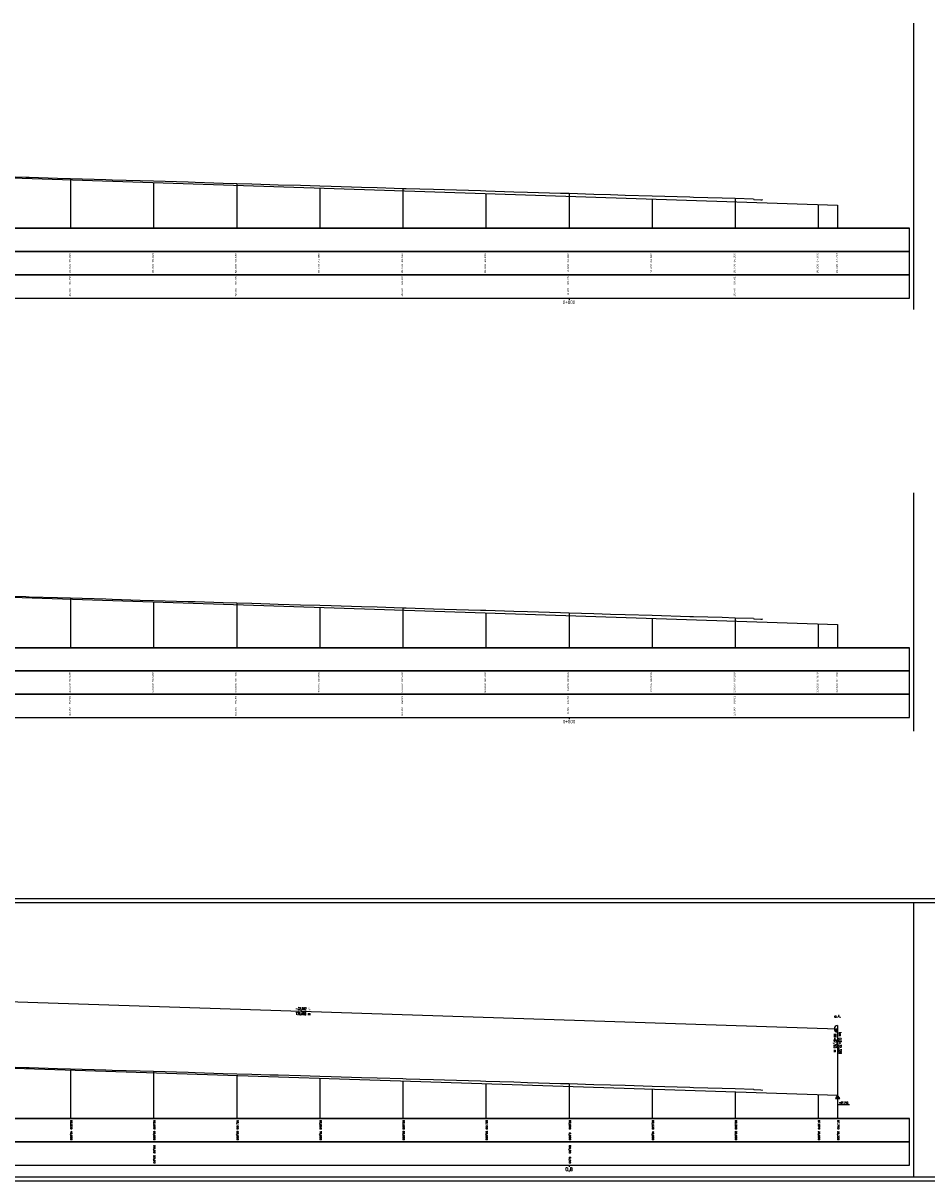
# Model space of a CAD drawing. Header units: metres. Extents: x 3458045 to 3462392, y 5482308 to 5484762.
# Tile 330 of 458: x 3460737 to 3460846, y 5484166 to 5484305. Entities that reach past the tile are written whole.
import ezdxf
from ezdxf.enums import TextEntityAlignment as Align

# ---------------------------------------------------------------- set-up
doc = ezdxf.new("R2010")
doc.units = ezdxf.units.M
doc.layers.get('0').update_dxf_attribs({"linetype": 'CONTINUOUS'})
doc.styles.get("Standard").update_dxf_attribs({"font": 'txt.shx'})
doc.styles.add('TS001', font='Card001.shx', dxfattribs={"height": 0.2})

# ---------------------------------------------------------------- blocks, each defined once
blk = doc.blocks.new('SYMB53')
at = {"color": 0, "linetype": 'ByBlock'}
for p, q in [((0, 0), (0.75, 0)), ((0.1, 0), (0.1, -0.07)), ((0.15, 0), (0.15, -0.1)), ((0.2, 0), (0.2, -0.13)), ((0.25, 0), (0.25, -0.17)), ((0.3, 0), (0.3, -0.2)), ((0.4, 0), (0.4, -0.27)), ((0.5, 0), (0.5, -0.33)), ((0.55, 0), (0.55, -0.37)), ((0.6, 0), (0.6, -0.4)), ((0.65, 0), (0.65, -0.43)), ((0.05, 0), (0.05, -0.03)), ((0.35, 0), (0.35, -0.23)), ((0.45, 0), (0.45, -0.3)), ((0.7, 0), (0.7, -0.47))]:
    blk.add_line(p, q, dxfattribs=at)
at = {"color": 0, "linetype": 'ByBlock', "flags": 128}
blk.add_lwpolyline([(0.75, 0.5), (0, 0), (0.75, -0.5), (0.75, 0.5)], close=True, dxfattribs=at)

msp = doc.modelspace()

# ---------------------------------------------------------------- hatches: boundary and pattern name
at = {"linetype": 'Continuous'}
msp.add_hatch(color=2, dxfattribs=at).paths.add_polyline_path([(3460834.9856, 5484184.08), (3460834.9855, 5484184.0755), (3460834.9855, 5484184.071), (3460834.9855, 5484184.0665), (3460834.9855, 5484184.0621), (3460834.9856, 5484184.0576), (3460834.9858, 5484184.0531), (3460834.986, 5484184.0487), (3460834.9862, 5484184.0442), (3460834.9865, 5484184.0397), (3460834.9869, 5484184.0353), (3460834.9873, 5484184.0308), (3460834.9877, 5484184.0264), (3460834.9882, 5484184.0219), (3460834.9888, 5484184.0175), (3460834.9894, 5484184.0131), (3460834.99, 5484184.0086), (3460834.9907, 5484184.0042), (3460834.9914, 5484183.9998), (3460834.9922, 5484183.9954), (3460834.9931, 5484183.991), (3460834.994, 5484183.9866), (3460834.9949, 5484183.9823), (3460834.9959, 5484183.9779), (3460834.997, 5484183.9736), (3460834.998, 5484183.9692), (3460834.9992, 5484183.9649), (3460835.0004, 5484183.9606), (3460835.0016, 5484183.9563), (3460835.0029, 5484183.952), (3460835.0042, 5484183.9477), (3460835.0056, 5484183.9435), (3460835.007, 5484183.9392), (3460835.0085, 5484183.935), (3460835.01, 5484183.9308), (3460835.0116, 5484183.9266), (3460835.0132, 5484183.9224), (3460835.0148, 5484183.9183), (3460835.0165, 5484183.9142), (3460835.0183, 5484183.91), (3460835.0201, 5484183.9059), (3460835.0219, 5484183.9019), (3460835.0238, 5484183.8978), (3460835.0258, 5484183.8938), (3460835.0277, 5484183.8898), (3460835.0298, 5484183.8858), (3460835.0318, 5484183.8818), (3460835.0339, 5484183.8779), (3460835.0361, 5484183.874), (3460835.0383, 5484183.8701), (3460835.0405, 5484183.8662), (3460835.0428, 5484183.8624), (3460835.0452, 5484183.8585), (3460835.0475, 5484183.8547), (3460835.0499, 5484183.851), (3460835.0524, 5484183.8472), (3460835.0549, 5484183.8435), (3460835.0574, 5484183.8399), (3460835.06, 5484183.8362), (3460835.0626, 5484183.8326), (3460835.0653, 5484183.829), (3460835.068, 5484183.8254), (3460835.0707, 5484183.8219), (3460835.0735, 5484183.8184), (3460835.0763, 5484183.8149), (3460835.0792, 5484183.8115), (3460835.0821, 5484183.8081), (3460835.085, 5484183.8047), (3460835.088, 5484183.8013), (3460835.091, 5484183.798), (3460835.094, 5484183.7948), (3460835.0971, 5484183.7915), (3460835.1002, 5484183.7883), (3460835.1034, 5484183.7851), (3460835.1066, 5484183.782), (3460835.1098, 5484183.7789), (3460835.1131, 5484183.7758), (3460835.1164, 5484183.7728), (3460835.1197, 5484183.7698), (3460835.123, 5484183.7669), (3460835.1264, 5484183.764), (3460835.1299, 5484183.7611), (3460835.1333, 5484183.7582), (3460835.1368, 5484183.7554), (3460835.1403, 5484183.7527), (3460835.1439, 5484183.75), (3460835.1475, 5484183.7473), (3460835.1511, 5484183.7446), (3460835.1547, 5484183.742), (3460835.1584, 5484183.7395), (3460835.1621, 5484183.737), (3460835.1658, 5484183.7345), (3460835.1695, 5484183.7321), (3460835.1733, 5484183.7297), (3460835.1771, 5484183.7273), (3460835.1809, 5484183.725), (3460835.1848, 5484183.7227), (3460835.1887, 5484183.7205), (3460835.1926, 5484183.7183), (3460835.1965, 5484183.7162), (3460835.2005, 5484183.7141), (3460835.2045, 5484183.7121), (3460835.2085, 5484183.7101), (3460835.2125, 5484183.7081), (3460835.2165, 5484183.7062), (3460835.2206, 5484183.7043), (3460835.2247, 5484183.7025), (3460835.2288, 5484183.7007), (3460835.2329, 5484183.699), (3460835.237, 5484183.6973), (3460835.2412, 5484183.6957), (3460835.2454, 5484183.6941), (3460835.2496, 5484183.6926), (3460835.2538, 5484183.6911), (3460835.258, 5484183.6896), (3460835.2623, 5484183.6882), (3460835.2665, 5484183.6869), (3460835.2708, 5484183.6855), (3460835.2751, 5484183.6843), (3460835.2794, 5484183.6831), (3460835.2837, 5484183.6819), (3460835.2881, 5484183.6808), (3460835.2924, 5484183.6797), (3460835.2968, 5484183.6787), (3460835.3011, 5484183.6778), (3460835.3055, 5484183.6768), (3460835.3099, 5484183.676), (3460835.3143, 5484183.6752), (3460835.3187, 5484183.6744), (3460835.3231, 5484183.6737), (3460835.3275, 5484183.673), (3460835.332, 5484183.6724), (3460835.3364, 5484183.6718), (3460835.3408, 5484183.6713), (3460835.3453, 5484183.6708), (3460835.3497, 5484183.6704), (3460835.3542, 5484183.67), (3460835.3586, 5484183.6697), (3460835.3631, 5484183.6694), (3460835.3676, 5484183.6692), (3460835.372, 5484183.669), (3460835.3765, 5484183.6689), (3460835.381, 5484183.6688), (3460835.3855, 5484183.6688), (3460835.3855, 5484184.0688), (3460834.9857, 5484184.082)])

# ---------------------------------------------------------------- linework, layer by layer
at = {"color": 6}
for p, q in [((3460844.5579, 5484270.6377), (3460844.5579, 5484305.1237)), ((3460844.5579, 5484219.8873), (3460844.5579, 5484248.5873)), ((3460844.5579, 5484166.2754), (3460844.5579, 5484199.221))]:
    msp.add_line(p, q, dxfattribs=at)
for p, q in [((3460743.0579, 5484286.4198), (3460743.0579, 5484280.4377)), ((3460753.0579, 5484285.9472), (3460753.0579, 5484280.4377)), ((3460763.0579, 5484285.8274), (3460763.0579, 5484280.4377)), ((3460773.0579, 5484285.2874), (3460773.0579, 5484280.4377)), ((3460783.0579, 5484285.2413), (3460783.0579, 5484280.4377)), ((3460793.0579, 5484284.6275), (3460793.0579, 5484280.4377)), ((3460803.0579, 5484284.6403), (3460803.0579, 5484280.4377)), ((3460813.0579, 5484283.9677), (3460813.0579, 5484280.4377)), ((3460823.0579, 5484284.0455), (3460823.0579, 5484280.4377)), ((3460833.0579, 5484283.3079), (3460833.0579, 5484280.4377)), ((3460835.3855, 5484283.2311), (3460835.3855, 5484280.4377)), ((3460743.0579, 5484235.9346), (3460743.0579, 5484229.9525)), ((3460753.0579, 5484235.4619), (3460753.0579, 5484229.9525)), ((3460763.0579, 5484235.3421), (3460763.0579, 5484229.9525)), ((3460773.0579, 5484234.8021), (3460773.0579, 5484229.9525)), ((3460783.0579, 5484234.7561), (3460783.0579, 5484229.9525)), ((3460793.0579, 5484234.1423), (3460793.0579, 5484229.9525)), ((3460803.0579, 5484234.155), (3460803.0579, 5484229.9525)), ((3460813.0579, 5484233.4824), (3460813.0579, 5484229.9525)), ((3460823.0579, 5484233.5602), (3460823.0579, 5484229.9525)), ((3460833.0579, 5484232.8226), (3460833.0579, 5484229.9525)), ((3460835.3855, 5484232.7458), (3460835.3855, 5484229.9525)), ((3460743.0579, 5484179.1148), (3460743.0579, 5484173.2754)), ((3460753.0579, 5484178.962), (3460753.0579, 5484173.2754)), ((3460763.0579, 5484178.455), (3460763.0579, 5484173.2754)), ((3460773.0579, 5484178.1251), (3460773.0579, 5484173.2754)), ((3460783.0579, 5484177.7952), (3460783.0579, 5484173.2754)), ((3460793.0579, 5484177.4652), (3460793.0579, 5484173.2754)), ((3460803.0579, 5484177.478), (3460803.0579, 5484173.2754)), ((3460813.0579, 5484176.8054), (3460813.0579, 5484173.2754)), ((3460823.0579, 5484176.4755), (3460823.0579, 5484173.2754)), ((3460833.0579, 5484176.1456), (3460833.0579, 5484173.2754)), ((3460835.3855, 5484176.0688), (3460835.3855, 5484173.2754))]:
    msp.add_line(p, q)
at = {"color": 2}
for p, q in [((3459994.0579, 5484280.4377), (3460844.0579, 5484280.4377)), ((3460844.0579, 5484280.4377), (3459994.0579, 5484280.4377)), ((3460844.0579, 5484277.6377), (3460844.0579, 5484280.4377)), ((3459994.0579, 5484277.6377), (3460844.0579, 5484277.6377)), ((3460844.0579, 5484277.6377), (3459994.0579, 5484277.6377)), ((3460844.0579, 5484274.8377), (3460844.0579, 5484277.6377)), ((3459994.0579, 5484274.8377), (3460844.0579, 5484274.8377)), ((3460844.0579, 5484274.8377), (3459994.0579, 5484274.8377)), ((3460844.0579, 5484272.0377), (3460844.0579, 5484274.8377)), ((3459994.0579, 5484272.0377), (3460844.0579, 5484272.0377)), ((3460803.0579, 5484272.0377), (3460803.0579, 5484271.8177)), ((3459994.0579, 5484229.9525), (3460844.0579, 5484229.9525)), ((3460844.0579, 5484229.9525), (3459994.0579, 5484229.9525)), ((3460844.0579, 5484227.1525), (3460844.0579, 5484229.9525)), ((3459994.0579, 5484227.1525), (3460844.0579, 5484227.1525)), ((3460844.0579, 5484227.1525), (3459994.0579, 5484227.1525)), ((3460844.0579, 5484224.3525), (3460844.0579, 5484227.1525)), ((3459994.0579, 5484224.3525), (3460844.0579, 5484224.3525)), ((3460844.0579, 5484224.3525), (3459994.0579, 5484224.3525)), ((3460844.0579, 5484221.5525), (3460844.0579, 5484224.3525)), ((3459994.0579, 5484221.5525), (3460844.0579, 5484221.5525)), ((3460803.0579, 5484221.5525), (3460803.0579, 5484221.3325)), ((3460706.6978, 5484188.3144), (3460835.3855, 5484184.0688)), ((3460835.3855, 5484184.4688), (3460835.3855, 5484176.0688)), ((3459994.0579, 5484173.2754), (3460844.0579, 5484173.2754)), ((3460844.0579, 5484173.2754), (3459994.0579, 5484173.2754)), ((3460844.0579, 5484170.4754), (3460844.0579, 5484173.2754)), ((3459994.0579, 5484170.4754), (3460844.0579, 5484170.4754)), ((3460844.0579, 5484170.4754), (3459994.0579, 5484170.4754)), ((3460844.0579, 5484167.6754), (3460844.0579, 5484170.4754)), ((3459994.0579, 5484167.6754), (3460844.0579, 5484167.6754)), ((3460803.0579, 5484167.6754), (3460803.0579, 5484167.4554))]:
    msp.add_line(p, q, dxfattribs=at)
at = {"color": 18, "true_color": 0x000000, "flags": 128}
msp.add_lwpolyline([(3460708.0877, 5484287.4309), (3460835.3855, 5484283.2311)], dxfattribs=at)
at = {"color": 39, "flags": 128}
for points in [[(3460733.7348, 5484286.697), (3460737.6652, 5484286.5793), (3460738.0579, 5484286.5675), (3460741.4754, 5484286.4651), (3460743.0579, 5484286.4198), (3460747.3097, 5484286.2983), (3460748.0579, 5484286.2751), (3460751.4354, 5484286.1707), (3460753.0579, 5484286.1243), (3460757.2036, 5484286.0057), (3460758.0579, 5484285.9793), (3460761.4074, 5484285.8759), (3460763.0579, 5484285.8274), (3460764.858, 5484285.7745), (3460767.0253, 5484285.7108), (3460768.0579, 5484285.681), (3460770.7439, 5484285.6035), (3460773.0579, 5484285.5367), (3460774.4368, 5484285.4969), (3460778.0579, 5484285.3907), (3460779.977, 5484285.3344), (3460783.0579, 5484285.2413), (3460783.4591, 5484285.2292), (3460786.7517, 5484285.1296), (3460788.0579, 5484285.0911), (3460792.4188, 5484284.9627), (3460793.0579, 5484284.9427), (3460796.3946, 5484284.8385), (3460798.0579, 5484284.7894), (3460802.0369, 5484284.6721), (3460803.0579, 5484284.6403), (3460806.0413, 5484284.5473), (3460808.0579, 5484284.4889), (3460809.8162, 5484284.438), (3460813.0579, 5484284.3404), (3460817.6041, 5484284.2036), (3460818.0579, 5484284.1904), (3460821.5062, 5484284.0905), (3460823.0579, 5484284.0455), (3460825.2627, 5484283.9816), (3460825.2904, 5484283.9134), (3460826.1276, 5484283.8733), (3460826.3186, 5484283.8641), (3460826.3249, 5484283.9092)], [(3460733.7348, 5484236.2117), (3460737.6652, 5484236.094), (3460738.0579, 5484236.0822), (3460741.4754, 5484235.9798), (3460743.0579, 5484235.9346), (3460747.3097, 5484235.813), (3460748.0579, 5484235.7898), (3460751.4354, 5484235.6854), (3460753.0579, 5484235.639), (3460757.2036, 5484235.5204), (3460758.0579, 5484235.494), (3460761.4074, 5484235.3906), (3460763.0579, 5484235.3421), (3460764.858, 5484235.2892), (3460767.0253, 5484235.2255), (3460768.0579, 5484235.1957), (3460770.7439, 5484235.1183), (3460773.0579, 5484235.0514), (3460774.4368, 5484235.0116), (3460778.0579, 5484234.9054), (3460779.977, 5484234.8491), (3460783.0579, 5484234.7561), (3460783.4591, 5484234.7439), (3460786.7517, 5484234.6443), (3460788.0579, 5484234.6058), (3460792.4188, 5484234.4774), (3460793.0579, 5484234.4574), (3460796.3946, 5484234.3532), (3460798.0579, 5484234.3041), (3460802.0369, 5484234.1869), (3460803.0579, 5484234.155), (3460806.0413, 5484234.062), (3460808.0579, 5484234.0036), (3460809.8162, 5484233.9527), (3460813.0579, 5484233.8551), (3460817.6041, 5484233.7183), (3460818.0579, 5484233.7051), (3460821.5062, 5484233.6052), (3460823.0579, 5484233.5602), (3460825.2627, 5484233.4963), (3460825.2904, 5484233.4281), (3460826.1276, 5484233.388), (3460826.3186, 5484233.3789), (3460826.3249, 5484233.4239)]]:
    msp.add_lwpolyline(points, dxfattribs=at)
at = {"color": 1, "flags": 128}
msp.add_lwpolyline([(3460708.0877, 5484236.9456), (3460835.3855, 5484232.7458)], dxfattribs=at)
at = {"color": 4, "flags": 128}
msp.add_lwpolyline([(3459991.5579, 5484165.7754), (3460863.5579, 5484165.7754), (3460863.5579, 5484199.721), (3459991.5579, 5484199.721), (3459991.5579, 5484165.7754)], close=True, dxfattribs=at)
at = {"color": 6, "flags": 128}
msp.add_lwpolyline([(3459993.5579, 5484166.2754), (3460863.0579, 5484166.2754), (3460863.0579, 5484199.221), (3459993.5579, 5484199.221), (3459993.5579, 5484166.2754)], close=True, dxfattribs=at)
at = {"color": 40, "flags": 128}
msp.add_lwpolyline([(3460708.0877, 5484180.2686), (3460835.3855, 5484176.0688)], dxfattribs=at)
at = {"flags": 128}
msp.add_lwpolyline([(3460733.7348, 5484179.5347), (3460737.6652, 5484179.417), (3460738.0579, 5484179.4052), (3460741.4754, 5484179.3028), (3460743.0579, 5484179.2575), (3460747.3097, 5484179.136), (3460748.0579, 5484179.1128), (3460751.4354, 5484179.0084), (3460753.0579, 5484178.962), (3460757.2036, 5484178.8434), (3460758.0579, 5484178.817), (3460761.4074, 5484178.7136), (3460763.0579, 5484178.6651), (3460764.858, 5484178.6122), (3460767.0253, 5484178.5485), (3460768.0579, 5484178.5187), (3460770.7439, 5484178.4412), (3460773.0579, 5484178.3744), (3460774.4368, 5484178.3346), (3460778.0579, 5484178.2284), (3460779.977, 5484178.1721), (3460783.0579, 5484178.079), (3460783.4591, 5484178.0669), (3460786.7517, 5484177.9673), (3460788.0579, 5484177.9288), (3460792.4188, 5484177.8004), (3460793.0579, 5484177.7804), (3460796.3946, 5484177.6762), (3460798.0579, 5484177.6271), (3460802.0369, 5484177.5098), (3460803.0579, 5484177.478), (3460806.0413, 5484177.385), (3460808.0579, 5484177.3266), (3460809.8162, 5484177.2757), (3460813.0579, 5484177.1781), (3460817.6041, 5484177.0413), (3460818.0579, 5484177.0281), (3460821.5062, 5484176.9282), (3460823.0579, 5484176.8832), (3460825.2627, 5484176.8193), (3460825.2904, 5484176.7511), (3460826.1276, 5484176.711), (3460826.3186, 5484176.7018), (3460826.3249, 5484176.7469)], dxfattribs=at)
at = {"color": 2, "flags": 128}
msp.add_lwpolyline([(3460835.3855, 5484176.0688), (3460835.3855, 5484174.9688), (3460836.8255, 5484174.9688)], dxfattribs=at)
at = {"color": 2}
msp.add_arc((3460835.3855, 5484184.0688), 0.4, 90, 270, dxfattribs=at)

# ---------------------------------------------------------------- block references
at = {"color": 2, "xscale": 0.5, "yscale": 0.5, "zscale": 0.5, "rotation": 270}
msp.add_blockref('SYMB53', (3460835.3855, 5484176.0688), dxfattribs=at)

# ---------------------------------------------------------------- texts
at = {"style": 'TS001'}
for s, width, p, p2 in [('90.839', 1.782857, (3460743.0579, 5484276.3311), (3460743.0579, 5484277.4511)), ('90.509', 1.726482, (3460753.0579, 5484276.3311), (3460753.0579, 5484277.4511)), ('90.180', 1.835294, (3460763.0579, 5484276.3311), (3460763.0579, 5484277.4511)), ('89.850', 1.7472, (3460773.0579, 5484276.3311), (3460773.0579, 5484277.4511)), ('89.520', 1.726482, (3460783.0579, 5484276.3311), (3460783.0579, 5484277.4511)), ('89.190', 1.882759, (3460793.0579, 5484276.3311), (3460793.0579, 5484277.4511)), ('88.860', 1.7472, (3460803.0579, 5484276.3311), (3460803.0579, 5484277.4511)), ('88.530', 1.7472, (3460813.0579, 5484276.3311), (3460813.0579, 5484277.4511)), ('88.200', 1.699611, (3460823.0579, 5484276.3311), (3460823.0579, 5484277.4511)), ('87.870', 1.617778, (3460833.0579, 5484276.3311), (3460833.0579, 5484277.4511)), ('87.793', 1.660836, (3460835.3855, 5484276.3311), (3460835.3855, 5484277.4511)), ('40.000', 1.623792, (3460743.0579, 5484275.0244), (3460743.0579, 5484276.1444)), ('50.000', 1.654545, (3460753.0579, 5484275.0244), (3460753.0579, 5484276.1444)), ('60.000', 1.667176, (3460763.0579, 5484275.0244), (3460763.0579, 5484276.1444)), ('70.000', 1.605882, (3460773.0579, 5484275.0244), (3460773.0579, 5484276.1444)), ('80.000', 1.667176, (3460783.0579, 5484275.0244), (3460783.0579, 5484276.1444)), ('90.000', 1.68, (3460793.0579, 5484275.0244), (3460793.0579, 5484276.1444)), ('0.000', 1.685185, (3460803.0579, 5484275.2111), (3460803.0579, 5484276.1444)), ('10.000', 1.76129, (3460813.0579, 5484275.0244), (3460813.0579, 5484276.1444)), ('20.000', 1.648302, (3460823.0579, 5484275.0244), (3460823.0579, 5484276.1444)), ('30.000', 1.68, (3460833.0579, 5484275.0244), (3460833.0579, 5484276.1444)), ('32.328', 1.76129, (3460835.3855, 5484275.0244), (3460835.3855, 5484276.1444)), ('90.98', 1.95, (3460743.0579, 5484273.6377), (3460743.0579, 5484274.6377)), ('90.39', 1.959799, (3460763.0579, 5484273.6377), (3460763.0579, 5484274.6377)), ('89.80', 1.930693, (3460783.0579, 5484273.6377), (3460783.0579, 5484274.6377)), ('89.20', 1.902439, (3460803.0579, 5484273.6377), (3460803.0579, 5484274.6377)), ('88.61', 2.085561, (3460823.0579, 5484273.6377), (3460823.0579, 5484274.6377)), ('40.00', 1.780822, (3460743.0579, 5484272.2377), (3460743.0579, 5484273.2377)), ('60.00', 1.839623, (3460763.0579, 5484272.2377), (3460763.0579, 5484273.2377)), ('80.00', 1.839623, (3460783.0579, 5484272.2377), (3460783.0579, 5484273.2377)), ('0.00', 1.879518, (3460803.0579, 5484272.4377), (3460803.0579, 5484273.2377)), ('20.00', 1.813953, (3460823.0579, 5484272.2377), (3460823.0579, 5484273.2377)), ('90.839', 1.782857, (3460743.0579, 5484225.8458), (3460743.0579, 5484226.9658)), ('90.509', 1.726482, (3460753.0579, 5484225.8458), (3460753.0579, 5484226.9658)), ('90.180', 1.835294, (3460763.0579, 5484225.8458), (3460763.0579, 5484226.9658)), ('89.850', 1.7472, (3460773.0579, 5484225.8458), (3460773.0579, 5484226.9658)), ('89.520', 1.726482, (3460783.0579, 5484225.8458), (3460783.0579, 5484226.9658)), ('89.190', 1.882759, (3460793.0579, 5484225.8458), (3460793.0579, 5484226.9658)), ('88.860', 1.7472, (3460803.0579, 5484225.8458), (3460803.0579, 5484226.9658)), ('88.530', 1.7472, (3460813.0579, 5484225.8458), (3460813.0579, 5484226.9658)), ('88.200', 1.699611, (3460823.0579, 5484225.8458), (3460823.0579, 5484226.9658)), ('87.870', 1.617778, (3460833.0579, 5484225.8458), (3460833.0579, 5484226.9658)), ('87.793', 1.660836, (3460835.3855, 5484225.8458), (3460835.3855, 5484226.9658)), ('40.000', 1.623792, (3460743.0579, 5484224.5391), (3460743.0579, 5484225.6591)), ('50.000', 1.654545, (3460753.0579, 5484224.5391), (3460753.0579, 5484225.6591)), ('60.000', 1.667176, (3460763.0579, 5484224.5391), (3460763.0579, 5484225.6591)), ('70.000', 1.605882, (3460773.0579, 5484224.5391), (3460773.0579, 5484225.6591)), ('80.000', 1.667176, (3460783.0579, 5484224.5391), (3460783.0579, 5484225.6591)), ('90.000', 1.68, (3460793.0579, 5484224.5391), (3460793.0579, 5484225.6591)), ('0.000', 1.685185, (3460803.0579, 5484224.7258), (3460803.0579, 5484225.6591)), ('10.000', 1.76129, (3460813.0579, 5484224.5391), (3460813.0579, 5484225.6591)), ('20.000', 1.648302, (3460823.0579, 5484224.5391), (3460823.0579, 5484225.6591)), ('30.000', 1.68, (3460833.0579, 5484224.5391), (3460833.0579, 5484225.6591)), ('32.328', 1.76129, (3460835.3855, 5484224.5391), (3460835.3855, 5484225.6591)), ('90.98', 1.95, (3460743.0579, 5484223.1525), (3460743.0579, 5484224.1525)), ('90.39', 1.959799, (3460763.0579, 5484223.1525), (3460763.0579, 5484224.1525)), ('89.80', 1.930693, (3460783.0579, 5484223.1525), (3460783.0579, 5484224.1525)), ('89.20', 1.902439, (3460803.0579, 5484223.1525), (3460803.0579, 5484224.1525)), ('88.61', 2.085561, (3460823.0579, 5484223.1525), (3460823.0579, 5484224.1525)), ('40.00', 1.780822, (3460743.0579, 5484221.7525), (3460743.0579, 5484222.7525)), ('60.00', 1.839623, (3460763.0579, 5484221.7525), (3460763.0579, 5484222.7525)), ('80.00', 1.839623, (3460783.0579, 5484221.7525), (3460783.0579, 5484222.7525)), ('0.00', 1.879518, (3460803.0579, 5484221.9525), (3460803.0579, 5484222.7525)), ('20.00', 1.813953, (3460823.0579, 5484221.7525), (3460823.0579, 5484222.7525))]:
    msp.add_text(s, height=0.2, rotation=90, dxfattribs=dict(at, width=width)).set_placement(p, p2, align=Align.FIT)
at = {"color": 2, "style": 'TS001', "width": 1.25}
for p, p2 in [((3460802.3079, 5484271.3377), (3460803.8079, 5484271.3377)), ((3460802.3079, 5484220.8525), (3460803.8079, 5484220.8525))]:
    msp.add_text('0+800', height=0.4, dxfattribs=at).set_placement(p, p2, align=Align.FIT)
at = {"color": 2}
for s, rotation, width, p, p2 in [('128,688 m', 358.111067, 0.765957, (3460770.1273, 5484185.7715), (3460771.9263, 5484185.7122)), ('-32,992 ‰', 358.111067, 0.75, (3460770.147, 5484186.3712), (3460771.9461, 5484186.3119)), ('NW=87,793 m', 270, 0.698413, (3460834.9355, 5484183.4688), (3460834.9355, 5484181.2688)), ('km 0,8+32,328', 270, 0.753623, (3460835.5355, 5484183.6688), (3460835.5355, 5484181.0688))]:
    msp.add_text(s, height=0.3, rotation=rotation, dxfattribs=dict(at, width=width)).set_placement(p, p2, align=Align.FIT)
for s, height, width, p, p2 in [('o.A.', 0.3, 1.142857, (3460834.9855, 5484185.4488), (3460835.7855, 5484185.4488)), ('+87,793', 0.2, 0.908108, (3460835.5455, 5484175.0688), (3460836.6655, 5484175.0688)), ('0,8', 0.4, 1.125, (3460802.6079, 5484166.9754), (3460803.5079, 5484166.9754))]:
    msp.add_text(s, height=height, dxfattribs=dict(at, width=width)).set_placement(p, p2, align=Align.FIT)
for s, width, p, p2 in [('90,839', 1.12, (3460743.0579, 5484173.0888), (3460743.0579, 5484171.9688)), ('40,000', 1.244444, (3460743.0579, 5484171.7821), (3460743.0579, 5484170.6621)), ('90,509', 1.158621, (3460753.0579, 5484173.0888), (3460753.0579, 5484171.9688)), ('50,000', 1.244444, (3460753.0579, 5484171.7821), (3460753.0579, 5484170.6621)), ('90,180', 1.244444, (3460763.0579, 5484173.0888), (3460763.0579, 5484171.9688)), ('60,000', 1.244444, (3460763.0579, 5484171.7821), (3460763.0579, 5484170.6621)), ('89,850', 1.12, (3460773.0579, 5484173.0888), (3460773.0579, 5484171.9688)), ('70,000', 1.244444, (3460773.0579, 5484171.7821), (3460773.0579, 5484170.6621)), ('89,520', 1.12, (3460783.0579, 5484173.0888), (3460783.0579, 5484171.9688)), ('80,000', 1.244444, (3460783.0579, 5484171.7821), (3460783.0579, 5484170.6621)), ('89,190', 1.2, (3460793.0579, 5484173.0888), (3460793.0579, 5484171.9688)), ('90,000', 1.244444, (3460793.0579, 5484171.7821), (3460793.0579, 5484170.6621)), ('88,860', 1.12, (3460803.0579, 5484173.0888), (3460803.0579, 5484171.9688)), ('88,530', 1.12, (3460813.0579, 5484173.0888), (3460813.0579, 5484171.9688)), ('10,000', 1.344, (3460813.0579, 5484171.7821), (3460813.0579, 5484170.6621)), ('88,200', 1.158621, (3460823.0579, 5484173.0888), (3460823.0579, 5484171.9688)), ('20,000', 1.244444, (3460823.0579, 5484171.7821), (3460823.0579, 5484170.6621)), ('87,870', 1.12, (3460833.0579, 5484173.0888), (3460833.0579, 5484171.9688)), ('30,000', 1.244444, (3460833.0579, 5484171.7821), (3460833.0579, 5484170.6621)), ('87,793', 1.083871, (3460835.3855, 5484173.0888), (3460835.3855, 5484171.9688)), ('32,328', 1.083871, (3460835.3855, 5484171.7821), (3460835.3855, 5484170.6621)), ('0,000', 1.333333, (3460803.0579, 5484171.5954), (3460803.0579, 5484170.6621)), ('90,69', 1.25, (3460753.0579, 5484170.0754), (3460753.0579, 5484169.0754)), ('89,20', 1.25, (3460803.0579, 5484170.0754), (3460803.0579, 5484169.0754)), ('50,00', 1.363636, (3460753.0579, 5484168.8754), (3460753.0579, 5484167.8754)), ('0,00', 1.5, (3460803.0579, 5484168.6754), (3460803.0579, 5484167.8754))]:
    msp.add_text(s, height=0.2, rotation=270, dxfattribs=dict(width=width)).set_placement(p, p2, align=Align.FIT)

doc.saveas('drawing.dxf')
